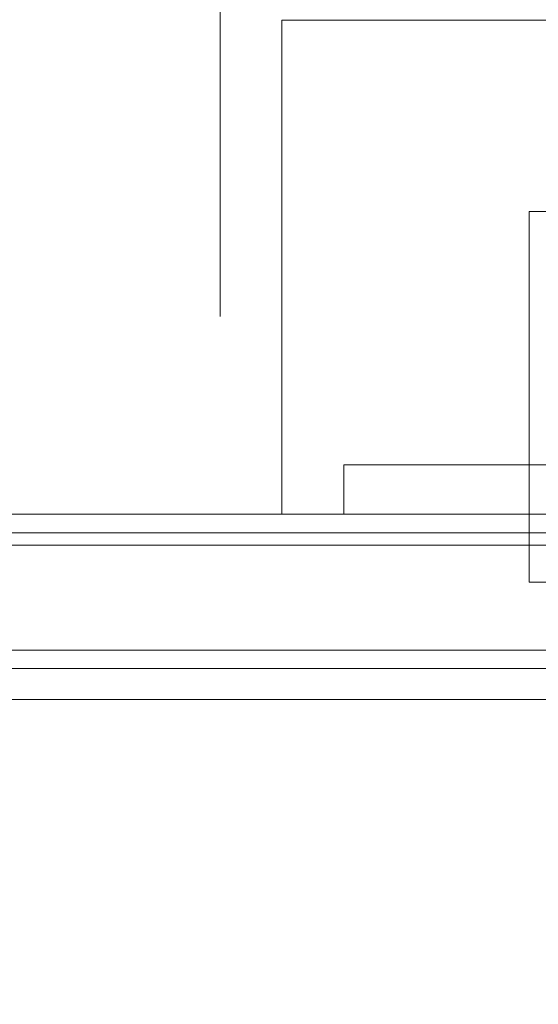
# Model space of a CAD drawing. Header units: millimetres. Extents: x -2233 to 61924, y -68080 to 6847.
# Tile 655 of 656: x 26578 to 26662, y -17829 to -17670. Entities that reach past the tile are written whole.
import ezdxf

# ---------------------------------------------------------------- set-up
doc = ezdxf.new("R2010")
doc.units = ezdxf.units.MM
doc.layers.add('COTAS_P', color=1, linetype='Continuous', lineweight=0)
doc.layers.add('superior_C05', color=7, linetype='Continuous', lineweight=0)
doc.dimstyles.new('R19_100', dxfattribs={"dimtxt": 250, "dimasz": 150, "dimexe": 150, "dimexo": 80, "dimgap": 100, "dimtad": 1, "dimtih": 1, "dimtoh": 1, "dimdsep": 46, "dimcen": 0.09, "dimadec": 0, "dimazin": 0, "dimtfac": 1, "dimtdec": 4, "dimtofl": 0, "dimtmove": 0, "dimatfit": 3, "dimfxl": 1, "dimtolj": 1, "dimtzin": 0, "dimarcsym": 0})

# ---------------------------------------------------------------- blocks, each defined once
blk = doc.blocks.new('DIM_R28_34')
at = {"layer": 'COTAS_P'}
for p, q in [((24250.07, -17080), (24400.07, -17035)), ((26750.07, -17080), (26600.07, -17035)), ((24250.07, -17980), (24250.07, -17080)), ((24250.07, -17080), (26750.07, -17080)), ((24250.07, -17080), (24400.07, -17125)), ((26750.07, -17080), (26600.07, -17125)), ((26750.07, -17980), (26750.07, -17080))]:
    blk.add_line(p, q, dxfattribs=at)
blk.add_text('2500 P', height=250, dxfattribs=at).set_placement((25500.07, -16980))
blk = doc.blocks.new('DIM_R28_47')
at = {"layer": 'COTAS_P'}
for p, q in [((26095.07, -17655), (26050.07, -17805)), ((26795.07, -17655), (26095.07, -17655)), ((26095.07, -18305), (26095.07, -17655)), ((26095.07, -17655), (26140.07, -17805)), ((26095.07, -18305), (26050.07, -18155)), ((26095.07, -18305), (26140.07, -18155)), ((26795.07, -18305), (26095.07, -18305))]:
    blk.add_line(p, q, dxfattribs=at)
blk.add_text('650 P', height=250, rotation=90, dxfattribs=at).set_placement((25995.07, -17980))

msp = doc.modelspace()

# ---------------------------------------------------------------- linework, layer by layer
at = {"layer": 'superior_C05'}
for p, q in [((26610.067, -17668.644), (26610.067, -17671.492)), ((26610.067, -17669.87), (26610.067, -17671.79)), ((26620.067, -17750), (26620.067, -17670)), ((26620.067, -17670), (26760.067, -17670)), ((26610.067, -17671.492), (26610.067, -17674.312)), ((26610.067, -17671.79), (26610.067, -17673.681)), ((26610.067, -17673.681), (26610.067, -17675.537)), ((26610.067, -17674.312), (26610.067, -17677.096)), ((26610.067, -17675.537), (26610.067, -17677.355)), ((26610.067, -17677.096), (26610.067, -17679.837)), ((26610.067, -17677.355), (26610.067, -17679.13)), ((26610.067, -17679.13), (26610.067, -17680.857)), ((26610.067, -17679.837), (26610.067, -17682.529)), ((26610.067, -17680.857), (26610.067, -17682.533)), ((26610.067, -17682.529), (26610.067, -17685.165)), ((26610.067, -17682.533), (26610.067, -17684.152)), ((26610.067, -17684.152), (26610.067, -17685.712)), ((26610.067, -17685.165), (26610.067, -17687.739)), ((26610.067, -17685.712), (26610.067, -17687.207)), ((26610.067, -17687.207), (26610.067, -17688.635)), ((26610.067, -17687.739), (26610.067, -17690.243)), ((26610.067, -17688.635), (26610.067, -17689.991)), ((26610.067, -17689.991), (26610.067, -17691.273)), ((26610.067, -17690.243), (26610.067, -17692.673)), ((26610.067, -17691.273), (26610.067, -17692.478)), ((26610.067, -17692.478), (26610.067, -17693.601)), ((26610.067, -17692.673), (26610.067, -17695.021)), ((26610.067, -17693.601), (26610.067, -17694.641)), ((26610.067, -17694.641), (26610.067, -17695.595)), ((26610.067, -17695.021), (26610.067, -17697.282)), ((26610.067, -17695.595), (26610.067, -17696.46)), ((26610.067, -17696.46), (26610.067, -17697.235)), ((26610.067, -17697.235), (26610.067, -17697.917)), ((26610.067, -17697.282), (26610.067, -17699.45)), ((26610.067, -17697.917), (26610.067, -17698.505)), ((26610.067, -17698.505), (26610.067, -17698.997)), ((26610.067, -17698.997), (26610.067, -17699.392)), ((26610.067, -17699.392), (26610.067, -17699.69)), ((26610.067, -17699.45), (26610.067, -17701.52)), ((26610.067, -17699.69), (26610.067, -17699.888)), ((26610.067, -17699.888), (26610.067, -17699.988)), ((26610.067, -17701.52), (26610.067, -17703.487)), ((26660.067, -17761), (26660.067, -17701)), ((26660.067, -17701), (26840.067, -17701)), ((26610.067, -17703.487), (26610.067, -17705.346)), ((26610.067, -17705.346), (26610.067, -17707.092)), ((26610.067, -17707.092), (26610.067, -17708.722)), ((26610.067, -17708.722), (26610.067, -17710.229)), ((26610.067, -17710.229), (26610.067, -17711.613)), ((26610.067, -17711.613), (26610.067, -17712.867)), ((26610.067, -17712.867), (26610.067, -17713.991)), ((26610.067, -17713.991), (26610.067, -17714.98)), ((26610.067, -17714.98), (26610.067, -17715.832)), ((26610.067, -17715.832), (26610.067, -17716.546)), ((26610.067, -17716.546), (26610.067, -17717.119)), ((26610.067, -17717.119), (26610.067, -17717.55)), ((26610.067, -17717.55), (26610.067, -17717.838)), ((26610.067, -17717.838), (26610.067, -17717.982)), ((26630.067, -17750), (26630.067, -17742)), ((26630.067, -17742), (26690.067, -17742)), ((26630.067, -17742), (26660.067, -17742)), ((26660.067, -17750), (26660.067, -17742)), ((24310.067, -17750), (26690.067, -17750)), ((26620.067, -17750), (26760.067, -17750)), ((26630.067, -17750), (26690.067, -17750)), ((26630.067, -17750), (26660.067, -17750)), ((24310.067, -17753), (26690.067, -17753)), ((24300.067, -17755), (26700.067, -17755)), ((24310.067, -17755), (26690.067, -17755)), ((26100.817, -17755), (26700.067, -17755)), ((26660.067, -17761), (26840.067, -17761)), ((24310.067, -17772), (26690.067, -17772)), ((24310.067, -17775), (26690.067, -17775)), ((24250.067, -17780), (26750.067, -17780))]:
    msp.add_line(p, q, dxfattribs=at)

# ---------------------------------------------------------------- dimensions: what is measured, and where the dimension line sits
at = {"layer": 'COTAS_P'}
for p1, p2, distance, picture, middle in [((24250.067, -17980), (26750.067, -17980), 900, 'DIM_R28_34', (25500.067, -17080)), ((26795.067, -18305), (26795.067, -17655), 700, 'DIM_R28_47', (26095.067, -17980))]:
    dim = msp.add_aligned_dim(p1=p1, p2=p2, distance=distance, text='<> P', dimstyle='R19_100', dxfattribs=at)
    dim.commit()
    dim.dimension.update_dxf_attribs({"geometry": picture, "text_midpoint": middle})

doc.saveas('drawing.dxf')
